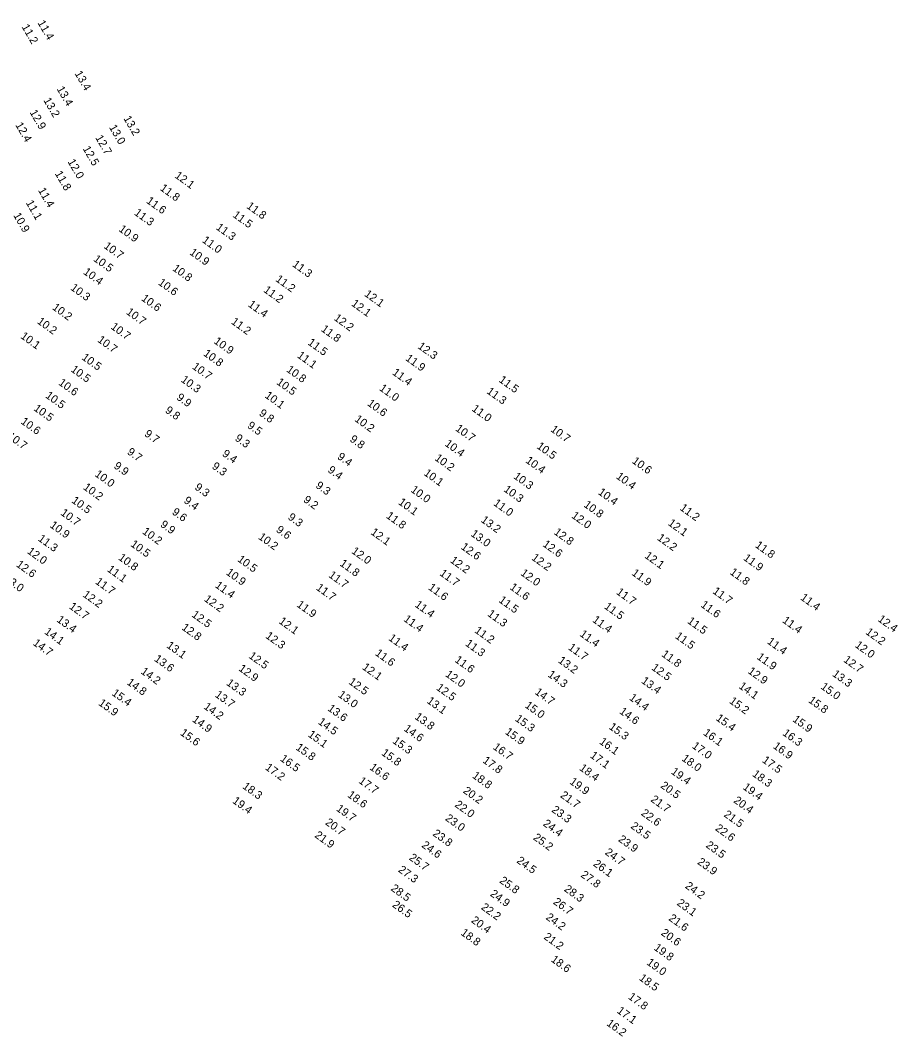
# Model space of a CAD drawing. Extents: x 1023796 to 1112670, y 656573 to 837340.
# Drawn here: x 1054498 to 1055046, y 743425 to 744060 of the extents above; entities that cross this region are included whole.
import ezdxf

# ---------------------------------------------------------------- set-up
doc = ezdxf.new("R2010")
doc.units = 0
doc.layers.add('V-TOPO-SOUN', color=7, linetype='Continuous')

msp = doc.modelspace()

# ---------------------------------------------------------------- texts
at = {"layer": 'V-TOPO-SOUN'}
for s, rotation, p in [('11.2 ', 300, (1054498.51, 744055.65)), ('11.4 ', 300, (1054508.44, 744058.14)), ('13.4 ', 300, (1054531.58, 744026.52)), ('13.4 ', 300, (1054520.39, 744016.88)), ('13.2 ', 300, (1054512.08, 744009.78)), ('12.9 ', 300, (1054503.51, 744002.24)), ('13.2 ', 300, (1054562.06, 743998.44)), ('12.4 ', 300, (1054494.58, 743994.35)), ('13.0 ', 300, (1054553.08, 743992.89)), ('12.7 ', 300, (1054544.49, 743986.41)), ('12.5 ', 300, (1054536.63, 743979.55)), ('12.0 ', 300, (1054527.2, 743971.42)), ('11.8 ', 300, (1054519.22, 743964.01)), ('12.1 ', 324, (1054593.85, 743961.82)), ('11.4 ', 300, (1054508.75, 743953.56)), ('11.8 ', 324, (1054584.65, 743953.96)), ('11.6 ', 324, (1054576.11, 743946.03)), ('11.1 ', 300, (1054501.11, 743945.75)), ('11.8 ', 324, (1054638.66, 743942.77)), ('10.9 ', 300, (1054493.29, 743937.92)), ('11.3 ', 324, (1054568.54, 743938.6)), ('11.5 ', 324, (1054630.07, 743937.25)), ('10.9 ', 324, (1054558.87, 743928.4)), ('11.3 ', 324, (1054619.59, 743929.52)), ('11.0 ', 324, (1054610.94, 743921.45)), ('10.7 ', 324, (1054549.55, 743917.83)), ('10.9 ', 324, (1054603.11, 743913.84)), ('10.5 ', 324, (1054543.06, 743909.76)), ('10.4 ', 324, (1054536.73, 743901.66)), ('10.8 ', 324, (1054592.43, 743903.86)), ('11.3 ', 324, (1054667.27, 743906.37)), ('10.6 ', 324, (1054583.49, 743894.98)), ('11.2 ', 324, (1054656.78, 743897.14)), ('10.3 ', 324, (1054528.77, 743891.75)), ('11.2 ', 324, (1054649.28, 743890.41)), ('12.1 ', 324, (1054712.26, 743887.87)), ('10.6 ', 324, (1054572.97, 743885.14)), ('12.1 ', 324, (1054704.1, 743881.88)), ('10.2 ', 324, (1054517.39, 743879.52)), ('10.7 ', 324, (1054563.53, 743876.63)), ('11.4 ', 324, (1054639.62, 743881.35)), ('10.2 ', 324, (1054507.94, 743870.79)), ('11.2 ', 324, (1054629.07, 743870.58)), ('12.2 ', 324, (1054693.21, 743872.86)), ('10.7 ', 324, (1054553.9, 743867.42)), ('11.8 ', 324, (1054685.2, 743865.94)), ('10.1 ', 324, (1054497.58, 743861.55)), ('10.7 ', 324, (1054545.62, 743859.24)), ('10.9 ', 324, (1054618.27, 743858.38)), ('11.5 ', 324, (1054676.89, 743857.54)), ('10.8 ', 324, (1054611.73, 743850.7)), ('12.3 ', 324, (1054745.53, 743855.23)), ('10.5 ', 324, (1054535.75, 743848.29)), ('11.1 ', 324, (1054670.27, 743849.51)), ('11.9 ', 324, (1054737.9, 743847.73)), ('10.5 ', 324, (1054528.95, 743840.75)), ('10.7 ', 324, (1054604.71, 743842.5)), ('10.8 ', 324, (1054663.58, 743840.65)), ('11.4 ', 324, (1054729.68, 743838.83)), ('10.6 ', 324, (1054521.26, 743832.45)), ('10.3 ', 324, (1054597.73, 743834.34)), ('10.5 ', 324, (1054657.41, 743832.78)), ('11.5 ', 324, (1054796.24, 743834.22)), ('10.5 ', 324, (1054513.11, 743824.42)), ('10.1 ', 324, (1054650.13, 743824.44)), ('11.0 ', 324, (1054721.57, 743829)), ('11.3 ', 324, (1054788.6, 743827.11)), ('9.9', 324, (1054594.95, 743823.25)), ('10.6 ', 324, (1054714.07, 743819.54)), ('10.5 ', 324, (1054505.77, 743816.45)), ('9.8', 324, (1054587.84, 743815.19)), ('9.8', 324, (1054646.48, 743813.36)), ('11.0 ', 324, (1054779.31, 743816.21)), ('10.6 ', 324, (1054497.75, 743808.22)), ('9.5', 324, (1054639.11, 743805.65)), ('10.2 ', 324, (1054706.16, 743809.71)), ('10.7 ', 324, (1054489.35, 743798.96)), ('9.7', 324, (1054574.9, 743800.51)), ('10.7 ', 324, (1054769.07, 743803.81)), ('10.7 ', 324, (1054828.47, 743803.35)), ('9.3', 324, (1054631.4, 743797.73)), ('9.8', 324, (1054703.11, 743797.16)), ('10.4 ', 324, (1054762.45, 743794.34)), ('10.5 ', 324, (1054819.83, 743792.78)), ('9.7', 324, (1054564.13, 743789.21)), ('9.4', 324, (1054623.45, 743788.09)), ('9.4', 324, (1054695.32, 743786.22)), ('9.9', 324, (1054555.78, 743780.46)), ('9.3', 324, (1054617.04, 743780.24)), ('10.2 ', 324, (1054756.14, 743785.35)), ('10.4 ', 324, (1054812.9, 743783.85)), ('10.6 ', 324, (1054879.35, 743783.59)), ('10.0 ', 324, (1054543.91, 743775.35)), ('9.4', 324, (1054689.35, 743777.92)), ('10.1 ', 324, (1054749.35, 743776.01)), ('10.3 ', 324, (1054805.34, 743774)), ('10.4 ', 324, (1054869.4, 743773.96)), ('9.3', 324, (1054606.28, 743767.15)), ('9.3', 324, (1054681.78, 743768.23)), ('10.2 ', 324, (1054536.7, 743767.17)), ('10.0 ', 324, (1054741.16, 743765.58)), ('10.3 ', 324, (1054799.21, 743765.87)), ('10.4 ', 324, (1054858.14, 743764.06)), ('10.5 ', 324, (1054529.44, 743758.87)), ('9.4', 324, (1054599.49, 743758.83)), ('9.2', 324, (1054674.12, 743759.36)), ('10.1 ', 324, (1054733.45, 743757.81)), ('11.0 ', 324, (1054792.8, 743757.22)), ('10.8 ', 324, (1054849.2, 743756.24)), ('10.7 ', 324, (1054522.58, 743751.17)), ('9.6', 324, (1054592.1, 743751.67)), ('9.3', 324, (1054664.47, 743748.46)), ('11.8 ', 324, (1054725.86, 743749.29)), ('12.0 ', 324, (1054841.54, 743749.43)), ('11.2 ', 324, (1054909.22, 743754.26)), ('10.9 ', 324, (1054515.89, 743743.46)), ('9.9', 324, (1054584.79, 743743.88)), ('13.2 ', 324, (1054785.02, 743746.76)), ('12.1 ', 324, (1054901.81, 743744.77)), ('10.2 ', 324, (1054573.59, 743739.49)), ('10.2 ', 324, (1054646.02, 743736.14)), ('9.6', 324, (1054657.11, 743740.63)), ('12.1 ', 324, (1054716.21, 743739.08)), ('13.0 ', 324, (1054778.65, 743738.06)), ('12.8 ', 324, (1054830.56, 743739.15)), ('12.2 ', 324, (1054895.08, 743735.53)), ('11.3 ', 324, (1054508.48, 743735.07)), ('10.5 ', 324, (1054566.26, 743731.62)), ('12.6 ', 324, (1054772.53, 743729.91)), ('12.6 ', 324, (1054823.58, 743731.57)), ('11.8 ', 324, (1054956.23, 743730.95)), ('12.0 ', 324, (1054501.74, 743727.17)), ('10.8 ', 324, (1054558.63, 743723.18)), ('12.0 ', 324, (1054704.23, 743727.26)), ('12.2 ', 324, (1054816.61, 743723.16)), ('12.1 ', 324, (1054887.21, 743724.37)), ('11.9 ', 324, (1054948.88, 743723)), ('12.6 ', 324, (1054494.88, 743718.94)), ('10.5 ', 324, (1054633.01, 743722.18)), ('11.8 ', 324, (1054696.87, 743719.53)), ('12.2 ', 324, (1054765.79, 743721.53)), ('11.1 ', 324, (1054551.64, 743715.91)), ('10.9 ', 324, (1054625.87, 743713.94)), ('11.7 ', 324, (1054689.91, 743712.29)), ('11.7 ', 324, (1054759.23, 743713.43)), ('12.0 ', 324, (1054809.73, 743713.59)), ('11.9 ', 324, (1054879.15, 743713.64)), ('11.8 ', 324, (1054940.45, 743714.13)), ('13.0 ', 324, (1054487.25, 743709.96)), ('11.7 ', 324, (1054544.24, 743708.2)), ('11.4 ', 324, (1054619.04, 743705.93)), ('11.7 ', 324, (1054682.11, 743704.41)), ('11.6 ', 324, (1054752.14, 743704.56)), ('11.6 ', 324, (1054803.03, 743704.72)), ('12.2 ', 324, (1054536.43, 743700.11)), ('12.2 ', 324, (1054612.17, 743697.39)), ('11.7 ', 324, (1054869.51, 743701.72)), ('11.7 ', 324, (1054929.66, 743702.22)), ('11.4 ', 324, (1054984.48, 743698.25)), ('12.7 ', 324, (1054527.91, 743692.68)), ('11.9 ', 324, (1054669.98, 743693.87)), ('11.4 ', 324, (1054743.73, 743693.84)), ('11.5 ', 324, (1054796.13, 743696.68)), ('11.5 ', 324, (1054862, 743692.72)), ('11.6 ', 324, (1054922.25, 743693.74)), ('12.5 ', 324, (1054604.42, 743687.6)), ('11.4 ', 324, (1054736.73, 743684.85)), ('11.3 ', 324, (1054789.08, 743688.1)), ('12.4 ', 324, (1055032.8, 743684.8)), ('13.4 ', 324, (1054520.16, 743684.43)), ('12.8 ', 324, (1054598.16, 743679.58)), ('12.1 ', 324, (1054658.84, 743683.48)), ('11.4 ', 324, (1054854.61, 743684.35)), ('11.5 ', 324, (1054913.9, 743683.58)), ('11.4 ', 324, (1054973.2, 743684.01)), ('14.1 ', 324, (1054512.48, 743676.94)), ('12.3 ', 324, (1054650.51, 743674.32)), ('11.4 ', 324, (1054727.3, 743672.94)), ('11.2 ', 324, (1054781.06, 743677.71)), ('11.4 ', 324, (1054846.7, 743675.52)), ('11.5 ', 324, (1054906.25, 743674.18)), ('12.2 ', 324, (1055025.18, 743676.77)), ('14.7 ', 324, (1054505.32, 743669.91)), ('13.1 ', 324, (1054588.75, 743668.32)), ('11.3 ', 324, (1054775.26, 743669.53)), ('11.7 ', 324, (1054839.47, 743667.11)), ('11.4 ', 324, (1054963.74, 743670.84)), ('12.0 ', 324, (1055018.54, 743668.58)), ('13.6 ', 324, (1054581.05, 743659.97)), ('12.5 ', 324, (1054640.04, 743661.82)), ('11.6 ', 324, (1054718.99, 743663.54)), ('11.6 ', 324, (1054768.66, 743659.34)), ('11.8 ', 324, (1054897.76, 743662.88)), ('11.9 ', 324, (1054957.28, 743661.18)), ('12.7 ', 324, (1055011.35, 743659.41)), ('12.9 ', 324, (1054633.72, 743653.93)), ('12.1 ', 324, (1054710.94, 743654.79)), ('13.2 ', 324, (1054833.22, 743658.95)), ('12.5 ', 324, (1054891.52, 743654.51)), ('14.2 ', 324, (1054572.65, 743652.11)), ('12.0 ', 324, (1054762.78, 743650.36)), ('14.3 ', 324, (1054826.75, 743650.17)), ('12.9 ', 324, (1054951.71, 743652.29)), ('13.3 ', 324, (1055004.4, 743650.54)), ('14.8 ', 324, (1054563.94, 743645.31)), ('13.3 ', 324, (1054626.07, 743644.94)), ('12.5 ', 324, (1054702.42, 743645.63)), ('12.5 ', 324, (1054757.11, 743641.96)), ('13.4 ', 324, (1054885.16, 743646.24)), ('14.1 ', 324, (1054945.99, 743642.95)), ('15.0 ', 324, (1054997.14, 743642.63)), ('15.4 ', 324, (1054554.54, 743638.58)), ('13.7 ', 324, (1054618.95, 743637.56)), ('13.0 ', 324, (1054695.83, 743637.54)), ('14.7 ', 324, (1054818.65, 743639.28)), ('14.4 ', 324, (1054877.58, 743635.71)), ('15.8 ', 324, (1054989.49, 743634.11)), ('15.9 ', 324, (1054546.21, 743632.38)), ('14.2 ', 324, (1054611.93, 743630.16)), ('13.6 ', 324, (1054689.3, 743629.02)), ('13.1 ', 324, (1054751.26, 743633.72)), ('15.0 ', 324, (1054812.46, 743630.92)), ('15.2 ', 324, (1054940.08, 743633.62)), ('14.9 ', 324, (1054604.76, 743622.11)), ('13.8 ', 324, (1054743.68, 743623.78)), ('15.3 ', 324, (1054806.34, 743622.56)), ('14.6 ', 324, (1054871.46, 743627.17)), ('15.4 ', 324, (1054931.73, 743622.93)), ('15.9 ', 324, (1054979.59, 743622.2)), ('14.5 ', 324, (1054683.32, 743620.62)), ('14.6 ', 324, (1054736.88, 743616.38)), ('15.3 ', 324, (1054864.93, 743617.49)), ('15.6 ', 324, (1054597.23, 743613.74)), ('15.1 ', 324, (1054677.03, 743612.71)), ('15.3 ', 324, (1054729.82, 743608.73)), ('15.9 ', 324, (1054800.07, 743614.39)), ('16.1 ', 324, (1054923.81, 743613.78)), ('16.3 ', 324, (1054973.32, 743613.62)), ('15.8 ', 324, (1054669.42, 743604.59)), ('16.7 ', 324, (1054792.52, 743604.93)), ('16.1 ', 324, (1054858.91, 743608.26)), ('17.0 ', 324, (1054916.8, 743605.61)), ('16.9 ', 324, (1054967.37, 743605.49)), ('16.5 ', 324, (1054659.65, 743597.62)), ('15.8 ', 324, (1054722.89, 743601.26)), ('17.8 ', 324, (1054786.11, 743596.49)), ('17.1 ', 324, (1054853.16, 743599.64)), ('18.0 ', 324, (1054910.35, 743597.77)), ('17.5 ', 324, (1054960.62, 743596.68)), ('17.2 ', 324, (1054650.32, 743592.14)), ('16.6 ', 324, (1054715.49, 743592.2)), ('18.4 ', 324, (1054846.45, 743591.79)), ('19.4 ', 324, (1054903.71, 743589.55)), ('17.7 ', 324, (1054708.69, 743583.74)), ('18.8 ', 324, (1054779.58, 743587.02)), ('19.9 ', 324, (1054840.37, 743583.25)), ('18.3 ', 324, (1054954.43, 743588.04)), ('18.3 ', 324, (1054636.15, 743580.4)), ('20.2 ', 324, (1054773.88, 743577.61)), ('20.5 ', 324, (1054897.14, 743580.84)), ('19.4 ', 324, (1054948.52, 743579.88)), ('19.4 ', 324, (1054629.85, 743571.3)), ('18.6 ', 324, (1054701.68, 743575.01)), ('21.7 ', 324, (1054834.57, 743574.8)), ('21.7 ', 324, (1054891, 743572.2)), ('20.4 ', 324, (1054942.75, 743571.54)), ('19.7 ', 324, (1054694.65, 743566.43)), ('22.0 ', 324, (1054768.65, 743568.94)), ('23.3 ', 324, (1054829.17, 743565.72)), ('20.7 ', 324, (1054687.79, 743557.84)), ('23.0 ', 324, (1054762.73, 743560.43)), ('22.6 ', 324, (1054885.02, 743563.65)), ('21.5 ', 324, (1054936.63, 743562.81)), ('24.4 ', 324, (1054823.77, 743557.09)), ('23.5 ', 324, (1054878.51, 743555.54)), ('22.6 ', 324, (1054931.29, 743554.17)), ('21.9 ', 324, (1054681.19, 743549.83)), ('23.8 ', 324, (1054754.89, 743550.9)), ('25.2 ', 324, (1054817.66, 743548.38)), ('23.9 ', 324, (1054870.76, 743547.31)), ('24.6 ', 324, (1054747.99, 743543.64)), ('24.7 ', 324, (1054862.43, 743539.17)), ('23.5 ', 324, (1054925.42, 743543.59)), ('25.7 ', 324, (1054740.14, 743535.81)), ('24.5 ', 324, (1054807.3, 743533.95)), ('23.9 ', 324, (1054920.16, 743533.12)), ('27.3 ', 324, (1054733.4, 743528.24)), ('26.1 ', 324, (1054855.13, 743531.99)), ('25.8 ', 324, (1054796.62, 743521.46)), ('27.8 ', 324, (1054847.34, 743525.12)), ('28.5 ', 324, (1054728.75, 743516.65)), ('24.9 ', 324, (1054790.76, 743513.25)), ('28.3 ', 324, (1054836.96, 743516.22)), ('24.2 ', 324, (1054912.5, 743518.13)), ('26.7 ', 324, (1054830.16, 743508.2)), ('23.1 ', 324, (1054907.37, 743507.48)), ('26.5 ', 324, (1054729.65, 743506.41)), ('22.2 ', 324, (1054785.1, 743504.89)), ('20.4 ', 324, (1054778.92, 743496.7)), ('24.2 ', 324, (1054825.54, 743498.6)), ('21.6 ', 324, (1054902.2, 743497.98)), ('18.8 ', 324, (1054772.38, 743488.89)), ('20.6 ', 324, (1054897.45, 743488.83)), ('21.2 ', 324, (1054824.25, 743486.37)), ('19.8 ', 324, (1054892.99, 743479.52)), ('18.6 ', 324, (1054828.72, 743472.25)), ('19.0 ', 324, (1054888.48, 743470.33)), ('18.5 ', 324, (1054883.76, 743460.67)), ('17.8 ', 324, (1054876.94, 743448.91)), ('17.1 ', 324, (1054869.93, 743440.17)), ('16.2 ', 324, (1054863.44, 743432.35))]:
    msp.add_text(s, height=5, rotation=rotation, dxfattribs=at).set_placement(p)

doc.saveas('drawing.dxf')
